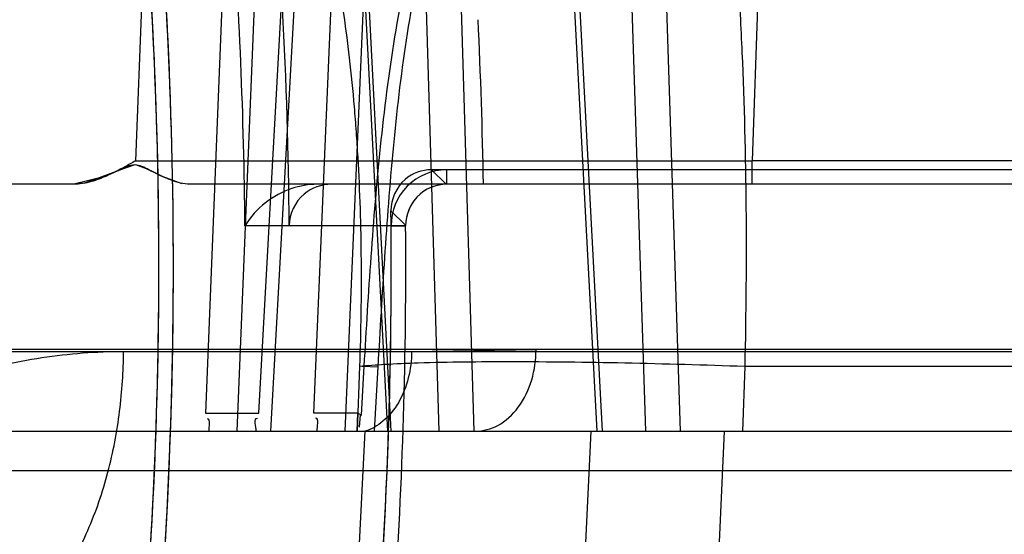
# Model space of a CAD drawing. Header units: millimetres. Extents: x 0 to 297, y 0 to 210.
# Tile 394 of 405: x 242.546 to 242.6058, y 158.7252 to 158.7565. Entities that reach past the tile are written whole.
import ezdxf

# ---------------------------------------------------------------- set-up
doc = ezdxf.new("R2010")
doc.units = ezdxf.units.MM
doc.header["$LTSCALE"] = 16.335
doc.layers.get('0').update_dxf_attribs({"linetype": 'CONTINUOUS'})
for name, color, linetype in [('AXES_REF', 7, 'CONTINUOUS'), ('INTFCLR_1', 7, 'CONTINUOUS'), ('INTFCLR_144815', 7, 'CONTINUOUS'), ('INTFCLR_72935', 7, 'CONTINUOUS')]:
    doc.layers.add(name, color=color, linetype=linetype)

msp = doc.modelspace()

# ---------------------------------------------------------------- linework, layer by layer
at = {"color": 7, "linetype": 'Continuous'}
for radius in [4.8479140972, 4.8475, 4.8164570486]:
    msp.add_circle((241.5069109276, 154.9564782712), radius, dxfattribs=at)
msp.add_arc((241.5069109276, 154.9564782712), 4.8, 278.2771290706, 261.7228709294, dxfattribs=at)
at = {"layer": 'AXES_REF', "color": 7, "linetype": 'Continuous'}
msp.add_arc((241.5069109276, 154.9564782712), 4.91, 113.0826119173, 66.9173880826, dxfattribs=at)
at = {"layer": 'AXES_REF', "color": 9, "linetype": 'Continuous'}
msp.add_arc((241.5069109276, 154.9564782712), 4.4222561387, 94.4118118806, 85.5881881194, dxfattribs=at)
at = {"layer": 'INTFCLR_1', "color": 9, "linetype": 'Continuous'}
for p, q in [((242.5719821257, 158.7464782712), (242.5719821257, 158.7473599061)), ((242.5719821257, 158.7464782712), (242.5649738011, 158.7464782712)), ((242.5686006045, 158.7439505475), (242.5694822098, 158.7439577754))]:
    msp.add_line(p, q, dxfattribs=at)
at = {"layer": 'INTFCLR_1', "color": 6, "linetype": 'Continuous'}
for p, q in [((242.61608233, 158.7473599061), (242.5719821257, 158.7473599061)), ((242.6170507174, 158.7464782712), (242.5719821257, 158.7464782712)), ((242.5694822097, 158.7439577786), (242.5624145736, 158.7439577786))]:
    msp.add_line(p, q, dxfattribs=at)
for centre, radius, start, end in [((242.2670507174, 158.7414782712), 0.2874416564, 356.013443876, 7.6295226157), ((242.2670507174, 158.7414782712), 0.2883232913, 356.0148208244, 7.629522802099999), ((242.2670507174, 158.7414782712), 0.2953742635, 0.4844981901, 3.0422099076), ((242.5719821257, 158.7439782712), 0.0033816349, 89.9999982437, 180.4697368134), ((242.5719821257, 158.7439782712), 0.0025, 90.0000000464, 180.4697327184), ((242.2670507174, 158.7414782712), 0.3015600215, 356.0547102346, 0.4697326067), ((242.2670507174, 158.7414782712), 0.3024416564, 356.0617423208, 0.4697326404)]:
    msp.add_arc(centre, radius, start, end, dxfattribs=at)
msp.add_open_spline([(242.5649738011, 158.7464782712), (242.5643858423, 158.7464782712), (242.563051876, 158.7460279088), (242.5624113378, 158.7446782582), (242.5624142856, 158.7439759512)], degree=3, knots=[0, 0, 0, 0, 0.4556859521, 1, 1, 1, 1], dxfattribs=at)
at = {"layer": 'INTFCLR_144815', "color": 9, "linetype": 'Continuous'}
for p, q in [((242.5657168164, 158.7827343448), (242.5683755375, 158.7314782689)), ((242.5659250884, 158.7827866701), (242.5685887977, 158.7314782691)), ((242.5715221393, 158.7314782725), (242.5699894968, 158.782734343)), ((242.573641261, 158.7314782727), (242.5721092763, 158.7827866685)), ((242.5811114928, 158.7314782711), (242.5784031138, 158.7827343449)), ((242.5814344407, 158.7314782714), (242.5787211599, 158.7827866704)), ((242.5824030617, 158.7827343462), (242.5840579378, 158.7314782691)), ((242.5845064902, 158.7827866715), (242.5861609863, 158.7314782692)), ((242.559099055, 158.7764447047), (242.5573178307, 158.7325690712)), ((242.5592464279, 158.7314782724), (242.5610683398, 158.7763923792)), ((242.5605710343, 158.7325690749), (242.5626009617, 158.7696550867)), ((242.5633680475, 158.7696027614), (242.561280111, 158.73147827)), ((242.5537053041, 158.7646184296), (242.553071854, 158.747899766)), ((242.5911311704, 158.7646184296), (242.5905222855, 158.7478997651)), ((242.5639127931, 158.7325690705), (242.5650995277, 158.7604991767)), ((242.5670278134, 158.7604468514), (242.5657977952, 158.7314782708)), ((242.5530713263, 158.7478997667), (242.5905222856, 158.7478997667)), ((242.5905222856, 158.7464782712), (242.5905222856, 158.7478997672)), ((242.6170231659, 158.7478997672), (242.5905222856, 158.7478997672)), ((242.666493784, 158.7464782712), (242.5563672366, 158.7464782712)), ((242.6884931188, 158.7364346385), (242.4373094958, 158.7364346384)), ((242.5698442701, 158.7363213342), (242.5774062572, 158.7364346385)), ((242.7034919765, 158.7363037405), (242.4433604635, 158.7363037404)), ((242.5667944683, 158.7324486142), (242.5669663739, 158.7354313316)), ((242.5668183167, 158.7354368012), (242.5678156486, 158.7353773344)), ((242.5675958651, 158.7314782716), (242.5678156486, 158.7353773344)), ((242.5900787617, 158.7354033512), (242.589935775, 158.7314782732)), ((242.6132809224, 158.7354034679), (242.5900787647, 158.7354034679)), ((241.8744742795, 158.7314782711), (242.6834933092, 158.7314782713)), ((242.567012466, 158.7314782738), (242.5662419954, 158.7164854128)), ((242.6449035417, 158.7290655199), (242.5423003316, 158.7290655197))]:
    msp.add_line(p, q, dxfattribs=at)
at = {"layer": 'INTFCLR_144815', "color": 7, "linetype": 'Continuous'}
for p, q in [((242.549949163, 158.7465403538), (242.5521493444, 158.7473575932)), ((242.552149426, 158.7473575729), (242.5512271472, 158.7469408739)), ((242.5521280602, 158.747347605), (242.5529922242, 158.74765241)), ((242.5526034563, 158.7475560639), (242.552149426, 158.7473575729)), ((242.5539112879, 158.7473482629), (242.553087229, 158.7476524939)), ((242.5534650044, 158.7475566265), (242.5538914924, 158.7473582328)), ((242.5538914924, 158.7473582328), (242.5547279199, 158.74694135)), ((242.5512271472, 158.7469408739), (242.5493198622, 158.7464782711)), ((242.5499492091, 158.7465403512), (242.5493198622, 158.7464782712)), ((242.5547279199, 158.74694135), (242.5558838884, 158.7465304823))]:
    msp.add_line(p, q, dxfattribs=at)
at = {"layer": 'INTFCLR_144815', "color": 6, "linetype": 'Continuous'}
for p, q in [((242.5493198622, 158.7464782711), (242.02131236, 158.7464782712)), ((242.5666797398, 158.7354035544), (242.5665331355, 158.7314782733)), ((242.5573178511, 158.7325690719), (242.5605710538, 158.7325690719)), ((242.5665738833, 158.7325690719), (242.5639128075, 158.7325690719)), ((242.5665336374, 158.7314782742), (242.5665733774, 158.7325691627)), ((242.5665733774, 158.7325691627), (242.5667942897, 158.732448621)), ((242.5667164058, 158.7324662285), (242.5666519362, 158.7317192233)), ((242.567012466, 158.7314782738), (242.5737243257, 158.7314782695)), ((242.5807279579, 158.7314782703), (242.5800117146, 158.7164782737)), ((242.5881700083, 158.7164782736), (242.5888476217, 158.7314782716))]:
    msp.add_line(p, q, dxfattribs=at)
at = {"layer": 'INTFCLR_144815', "color": 9, "linetype": 'Continuous'}
for points, knots in [([(242.6128729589, 158.7354034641), (242.6128276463, 158.7363257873), (242.6127292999, 158.7381664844), (242.6125026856, 158.7418150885), (242.6120352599, 158.7480285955), (242.6113255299, 158.7549943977), (242.6105343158, 158.7609597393), (242.6101011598, 158.7638569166), (242.6098436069, 158.7654831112), (242.6092133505, 158.769315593), (242.6080432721, 158.7754447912), (242.6064608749, 158.7817312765), (242.6052843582, 158.7855935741), (242.6045203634, 158.7879276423), (242.6031868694, 158.7915922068), (242.6011610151, 158.7961182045), (242.5991684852, 158.7993363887), (242.5981496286, 158.8006692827)], [0, 0, 0, 0, 0.0409634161, 0.0817682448, 0.1621610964, 0.3173623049, 0.3922819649, 0.429081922, 0.4473061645, 0.4653182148, 0.6013741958, 0.7239826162, 0.7526347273, 0.7804673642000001, 0.8329182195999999, 0.9255775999, 1, 1, 1, 1]), ([(242.581693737, 158.797081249), (242.5820531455, 158.7963893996), (242.5825861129, 158.795271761), (242.5832546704, 158.7936962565), (242.5843057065, 158.7910007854), (242.5857652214, 158.7863435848), (242.5868698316, 158.7814310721), (242.587541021, 158.7777775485), (242.5879724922, 158.775206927), (242.5886618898, 158.770464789), (242.5892533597, 158.7648568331), (242.5896258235, 158.7597989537), (242.5898026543, 158.7567794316), (242.5900301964, 158.7521164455), (242.590210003, 158.744987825), (242.590157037, 158.7386274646), (242.5900787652, 158.7354034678)], [0, 0, 0, 0, 0.0372726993, 0.0591480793, 0.081815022, 0.1755685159, 0.2921048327, 0.3223045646, 0.3531589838, 0.4167142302, 0.5513725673, 0.6226313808, 0.6591658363, 0.6959740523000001, 0.8458220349, 1, 1, 1, 1]), ([(242.6041702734, 158.7899324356), (242.6047583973, 158.7883857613), (242.605605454, 158.7859000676), (242.6064912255, 158.7829002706), (242.6070162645, 158.7809810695), (242.6078161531, 158.7779000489), (242.6086896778, 158.7740378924), (242.6095385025, 158.7696480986), (242.6101416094, 158.7661812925), (242.6106827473, 158.7627335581), (242.6113803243, 158.7577508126), (242.6121250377, 158.7513338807), (242.6128184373, 158.7434457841), (242.6131479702, 158.7381085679), (242.6132809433, 158.7354034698)], [0, 0, 0, 0, 0.0894776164, 0.1418886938, 0.1691245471, 0.1970664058, 0.3140128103, 0.3831519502, 0.4388267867, 0.5042844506, 0.5718586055, 0.7108822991, 0.8535472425, 1, 1, 1, 1]), ([(242.5669663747, 158.7354313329), (242.567094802, 158.7376508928), (242.5673675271, 158.7420968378), (242.5679103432, 158.7487739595), (242.5687512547, 158.7554672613), (242.5698846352, 158.7610262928), (242.571023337, 158.7648666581), (242.5717995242, 158.7670570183), (242.5726670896, 158.7692364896), (242.5739233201, 158.7718932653), (242.5754374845, 158.7744148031), (242.5768135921, 158.7763165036), (242.5782941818, 158.778116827), (242.5799426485, 158.7797603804), (242.5817598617, 158.7811994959), (242.5836874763, 158.7824864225), (242.5852568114, 158.7832633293), (242.5863384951, 158.7836730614)], [0, 0, 0, 0, 0.1216132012, 0.243647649, 0.3663864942, 0.4904425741, 0.5534431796, 0.5853358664, 0.6175277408, 0.68173217, 0.7458615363, 0.7780820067, 0.8100580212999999, 0.8733073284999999, 0.9049126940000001, 0.9367292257, 1, 1, 1, 1]), ([(242.5678156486, 158.735377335), (242.5679408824, 158.7375917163), (242.5681995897, 158.7420176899), (242.5686930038, 158.7486467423), (242.5694541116, 158.7552522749), (242.5704869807, 158.760713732), (242.5715332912, 158.7644741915), (242.5722503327, 158.7666080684), (242.573048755, 158.76872367), (242.5742107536, 158.7712957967), (242.5756168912, 158.7737375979), (242.5768977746, 158.7755760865), (242.5782753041, 158.7773101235), (242.5798134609, 158.7788927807), (242.5815134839, 158.7802781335), (242.5833147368, 158.7815148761), (242.5847859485, 158.7822618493), (242.5858010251, 158.7826553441)], [0, 0, 0, 0, 0.1248651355, 0.2496005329, 0.3741910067, 0.4990542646, 0.5620229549, 0.5937827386, 0.6257619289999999, 0.6893021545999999, 0.7524559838, 0.7840722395, 0.8153727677, 0.8770772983, 0.9078185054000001, 0.9387092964, 1, 1, 1, 1]), ([(242.5626009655, 158.7696550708), (242.5631873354, 158.7681008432), (242.5638078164, 158.7661014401), (242.5644248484, 158.763654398), (242.5648187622, 158.7619420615), (242.5654466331, 158.7587866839), (242.565982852, 158.7550447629), (242.566317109, 158.7516681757), (242.5664741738, 158.7496545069), (242.5666740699, 158.7465469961), (242.5668243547, 158.74179337), (242.5667598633, 158.7375521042), (242.5666797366, 158.7354034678)], [0, 0, 0, 0, 0.1436399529, 0.1805795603, 0.218231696, 0.2955572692, 0.4587139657, 0.5448233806, 0.5889339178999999, 0.6333573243, 0.8140790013, 1, 1, 1, 1]), ([(242.5737243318, 158.7314782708), (242.5741886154, 158.7314782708), (242.5752188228, 158.7317589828), (242.5764518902, 158.7329206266), (242.5772263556, 158.7345737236), (242.5774022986, 158.7358186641), (242.5774062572, 158.7364346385)], [0, 0, 0, 0, 0.2057008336, 0.4510282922, 0.7270869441, 1, 1, 1, 1]), ([(242.5523457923, 158.7363036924), (242.55068693, 158.73630329), (242.5473263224, 158.7360496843), (242.5431947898, 158.7350860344), (242.5399531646, 158.733913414), (242.537549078, 158.7328137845), (242.5356049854, 158.7317231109), (242.5338675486, 158.730595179), (242.5329160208, 158.7298991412), (242.5323479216, 158.7294518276)], [0, 0, 0, 0, 0.2312374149, 0.4677383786, 0.5888809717, 0.7113075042, 0.8358357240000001, 0.8992079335, 1, 1, 1, 1]), ([(242.5396219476, 158.7164854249), (242.5403027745, 158.7165132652), (242.5418613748, 158.7167666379), (242.544218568, 158.7178221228), (242.5465567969, 158.7197042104), (242.548619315, 158.7222956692), (242.5502860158, 158.7254517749), (242.5514801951, 158.7289709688), (242.5520671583, 158.7320436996), (242.5523000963, 158.7344976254), (242.55234239, 158.7357072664), (242.5523457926, 158.7363037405)], [0, 0, 0, 0, 0.079538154, 0.1823736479, 0.2978289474, 0.4265721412, 0.5663430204, 0.7123997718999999, 0.8588159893, 0.9303734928, 1, 1, 1, 1]), ([(242.5698442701, 158.7363213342), (242.5698408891, 158.7357821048), (242.5697091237, 158.734697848), (242.56913293, 158.7332164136), (242.5682181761, 158.732063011), (242.5674090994, 158.7315978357), (242.5670124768, 158.7314782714)], [0, 0, 0, 0, 0.2717254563, 0.5445330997, 0.7912562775, 1, 1, 1, 1]), ([(242.5900787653, 158.7354034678), (242.5876497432, 158.7354916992), (242.5829043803, 158.7356288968), (242.5762945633, 158.7357088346), (242.5714285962, 158.7356654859), (242.5683749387, 158.735540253), (242.5671844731, 158.7354557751), (242.5666797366, 158.7354034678)], [0, 0, 0, 0, 0.311492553, 0.6083515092, 0.8471156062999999, 0.9349699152, 1, 1, 1, 1])]:
    msp.add_open_spline(points, degree=3, knots=knots, dxfattribs=at)
at = {"layer": 'INTFCLR_144815', "color": 6, "linetype": 'Continuous'}
msp.add_open_spline([(242.5530718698, 158.7478997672), (242.5528570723, 158.7477783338), (242.5522791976, 158.747449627), (242.5513932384, 158.7469963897), (242.5503607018, 158.7466051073), (242.5496766, 158.7464782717), (242.5493198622, 158.7464782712)], degree=3, knots=[0, 0, 0, 0, 0.1827796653, 0.492596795, 0.7357436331, 1, 1, 1, 1], dxfattribs=at)
at = {"layer": 'INTFCLR_144815', "color": 7, "linetype": 'Continuous'}
for points, knots in [([(242.5538902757, 158.7473583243), (242.5536197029, 158.7475002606), (242.5530103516, 158.7478149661), (242.5524122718, 158.7474835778), (242.5521279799, 158.7473476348)], [0, 0, 0, 0, 0.4922813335, 1, 1, 1, 1]), ([(242.5563664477, 158.7464782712), (242.5559855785, 158.7464782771), (242.5551138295, 158.7467230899), (242.554335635, 158.7471297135), (242.5538902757, 158.7473583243)], [0, 0, 0, 0, 0.4320809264, 1, 1, 1, 1])]:
    msp.add_open_spline(points, degree=3, knots=knots, dxfattribs=at)
at = {"layer": 'INTFCLR_144815', "color": 6, "linetype": 'Continuous'}
for points in [[(242.55753924, 158.7314782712), (242.5575117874, 158.7317269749), (242.5576881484, 158.7322219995), (242.5574379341, 158.7322220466)], [(242.5603949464, 158.7314782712), (242.5604143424, 158.731740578), (242.5602117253, 158.7322632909), (242.5604747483, 158.7322632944)], [(242.564111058, 158.7314782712), (242.5640848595, 158.7317407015), (242.5642760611, 158.7322632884), (242.5640123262, 158.7322632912)]]:
    msp.add_open_spline(points, degree=3, dxfattribs=at)
at = {"layer": 'INTFCLR_72935', "color": 6, "linetype": 'Continuous'}
for p, q in [((242.6069250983, 158.747359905), (242.571053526, 158.747359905)), ((242.6170507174, 158.7464782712), (242.5640909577, 158.7464782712)), ((242.5719821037, 158.7464782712), (242.5719441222, 158.7464779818))]:
    msp.add_line(p, q, dxfattribs=at)
at = {"layer": 'INTFCLR_72935', "color": 9, "linetype": 'Continuous'}
for p, q in [((242.5719441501, 158.7464782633), (242.5710537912, 158.7473599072)), ((242.5685916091, 158.7448702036), (242.5694819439, 158.7439957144)), ((242.5694822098, 158.7439577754), (242.5597324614, 158.7439577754))]:
    msp.add_line(p, q, dxfattribs=at)
at = {"layer": 'INTFCLR_72935', "color": 6, "linetype": 'Continuous'}
for radius, start, end in [(0.2883232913, 356.0148208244, 8.043882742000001), (0.2874416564, 356.0134438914, 7.891264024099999), (0.3015600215, 356.0547102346, 0.6444719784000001), (0.3024416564, 356.0559919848, 0.4769284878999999)]:
    msp.add_arc((242.2670507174, 158.7414782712), radius, start, end, dxfattribs=at)
at = {"layer": 'INTFCLR_72935', "color": 9, "linetype": 'Continuous'}
for centre, radius, start, end in [((242.2670507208, 158.7414782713), 0.2926798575, 0.4854006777, 4.3727929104), ((242.2670507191, 158.7414782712), 0.3071957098, 0.9326026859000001, 2.7987974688)]:
    msp.add_arc(centre, radius, start, end, dxfattribs=at)
at = {"layer": 'INTFCLR_72935', "color": 6, "linetype": 'Continuous'}
for points, knots in [([(242.571053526, 158.747359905), (242.5704846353, 158.747359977), (242.5691712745, 158.7469098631), (242.5685838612, 158.7455665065), (242.5685916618, 158.7448701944)], [0, 0, 0, 0, 0.4496283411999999, 1, 1, 1, 1]), ([(242.5640909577, 158.7464782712), (242.5635766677, 158.7464782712), (242.5624506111, 158.7462726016), (242.5608991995, 158.745426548), (242.5600511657, 158.7444979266), (242.5597324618, 158.7439680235)], [0, 0, 0, 0, 0.2956421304, 0.6445325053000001, 1, 1, 1, 1]), ([(242.5719439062, 158.7464779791), (242.5713784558, 158.7464693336), (242.570075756, 158.7459994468), (242.5694764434, 158.744661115), (242.5694822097, 158.7439577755)], [0, 0, 0, 0, 0.4456817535, 1, 1, 1, 1])]:
    msp.add_open_spline(points, degree=3, knots=knots, dxfattribs=at)

doc.saveas('drawing.dxf')
